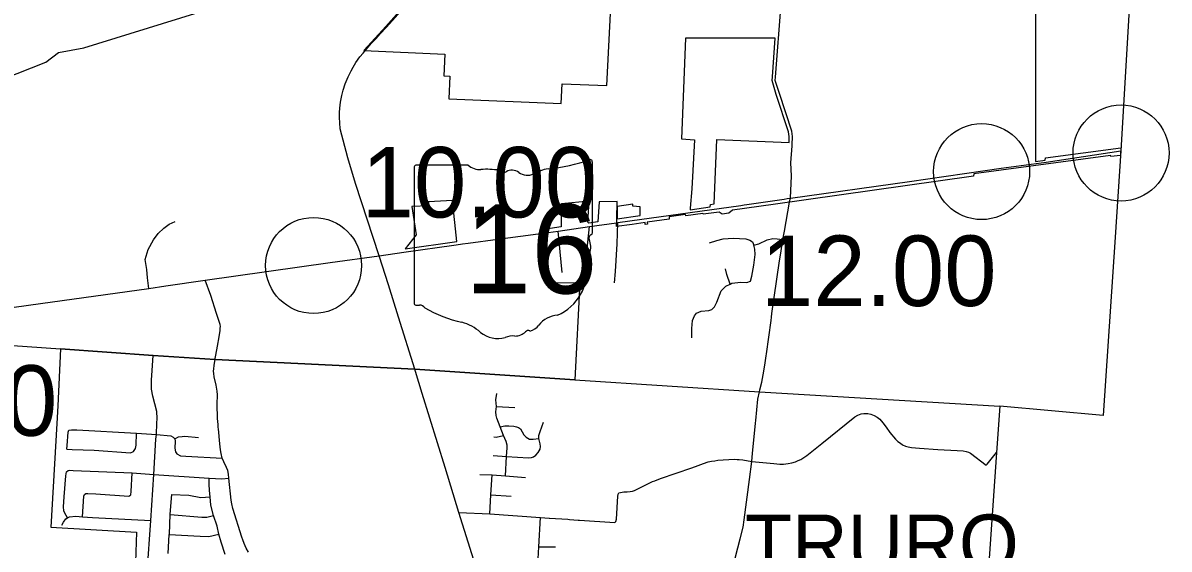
# Model space of a CAD drawing. Extents: x 1659811 to 1934326, y 644115 to 934867.
# Drawn here: x 1874937 to 1892847, y 717733 to 725947 of the extents above; entities that cross this region are included whole.
import ezdxf

# ---------------------------------------------------------------- set-up
doc = ezdxf.new("R2010")
doc.units = 0
for name, color, linetype in [('Default', 7, 'Continuous'), ('GM_X_City_Street', 7, 'Continuous'), ('GM_X_Corporation', 7, 'Continuous'), ('GM_X_County', 7, 'Continuous'), ('GM_X_County_Road', 7, 'Continuous'), ('GM_X_State_Route', 7, 'Continuous'), ('GM_X_State_Shield', 7, 'Continuous'), ('GM_X_Township', 7, 'Continuous'), ('GM_X_Township_Road', 7, 'Continuous'), ('GM_X_Township_Text', 7, 'Continuous')]:
    doc.layers.add(name, color=color, linetype=linetype)

msp = doc.modelspace()

# ---------------------------------------------------------------- linework, layer by layer
at = {"layer": 'Default'}
for centre in [(1892097, 723917), (1889918, 723626), (1879479, 722160)]:
    msp.add_circle(centre, 750, dxfattribs=at)
at = {"layer": 'GM_X_City_Street'}
for points in [[(1886929, 723212), (1886948, 723561), (1886936, 723765), (1886957, 724026), (1886957, 724046), (1886960, 724174), (1886950, 724258), (1886757, 724845), (1886694, 725051), (1886698, 725100), (1886788, 726248), (1886821, 726756), (1886848, 727220), (1886883, 727795), (1886899, 728061), (1886932, 728590), (1886976, 729194), (1886976, 729377), (1886996, 729784), (1887027, 730359), (1887040, 730576), (1887047, 730697), (1887097, 731457)], [(1880506, 722312), (1880135, 723442), (1880015, 723839), (1879897, 724293), (1879887, 724385), (1879884, 724470), (1879884, 724550), (1879888, 724618), (1879899, 724708), (1879921, 724815), (1879943, 724900), (1879975, 724999), (1880020, 725104), (1880065, 725198), (1880097, 725256), (1880141, 725331), (1880204, 725416), (1880252, 725477), (1880291, 725522)], [(1886836, 722697), (1886915, 723151), (1886917, 723161)], [(1876905, 721803), (1876882, 721967), (1876874, 722095), (1876845, 722253), (1876896, 722411), (1876975, 722563), (1877048, 722660), (1877138, 722742), (1877222, 722803), (1877314, 722845)], [(1883363, 722051), (1883303, 722696)], [(1883749, 722371), (1883750, 722376), (1883788, 722767)], [(1884182, 721887), (1884196, 722066), (1884222, 722500), (1884235, 722831)], [(1886827, 722646), (1886836, 722697)], [(1885665, 722515), (1885782, 722551), (1885881, 722578), (1886033, 722585), (1886232, 722577), (1886296, 722555), (1886335, 722528), (1886359, 722477), (1886438, 722500), (1886565, 722561), (1886656, 722580), (1886722, 722578), (1886814, 722567)], [(1880648, 721860), (1880506, 722312)], [(1883721, 721861), (1883749, 722371)], [(1885389, 721032), (1885390, 721175), (1885402, 721303), (1885432, 721372), (1885465, 721415), (1885538, 721447), (1885654, 721459), (1885703, 721473), (1885742, 721516), (1885778, 721589), (1885850, 721767), (1885922, 721837), (1885989, 721870), (1886015, 721882), (1886157, 721898), (1886251, 721897), (1886304, 721917), (1886326, 721991), (1886357, 722164), (1886379, 722330), (1886375, 722416), (1886359, 722477)], [(1885989, 721870), (1885937, 722017), (1885918, 722106)], [(1877943, 720708), (1877954, 720762), (1877979, 720903), (1878004, 721047), (1878017, 721143), (1878021, 721179), (1878023, 721207), (1878017, 721238), (1878001, 721301), (1877964, 721413), (1877873, 721689), (1877787, 721929)], [(1881071, 720503), (1881059, 720539), (1880807, 721352), (1880648, 721860)], [(1886627, 721301), (1886634, 721353)], [(1876679, 717105), (1876723, 717135), (1876778, 717174), (1876816, 717222), (1876853, 717284), (1876879, 717369), (1876936, 718181), (1876981, 718897), (1877015, 719448), (1877023, 719520), (1877031, 719697), (1877034, 719770), (1877029, 719882), (1877001, 719999), (1876966, 720121), (1876948, 720227), (1876947, 720372), (1876956, 720520), (1876972, 720757)], [(1877991, 719609), (1877989, 719629), (1877986, 719680), (1877978, 719770), (1877975, 719993), (1877978, 720143), (1877973, 720196), (1877955, 720291), (1877927, 720422), (1877920, 720474), (1877917, 720511), (1877919, 720545), (1877925, 720601), (1877934, 720667), (1877939, 720690), (1877943, 720708)], [(1886454, 720217), (1886483, 720337), (1886505, 720451), (1886528, 720603), (1886551, 720748), (1886556, 720783)], [(1883254, 713633), (1883228, 713689), (1883167, 713846), (1883116, 713980), (1883014, 714292), (1882943, 714504), (1882719, 715222), (1882540, 715774), (1882307, 716541), (1882096, 717197), (1881749, 718303), (1881535, 719006), (1881178, 720159), (1881071, 720503)], [(1882477, 718877), (1882496, 719179), (1882506, 719315), (1882503, 719356), (1882487, 719410), (1882449, 719507), (1882396, 719639), (1882340, 719774), (1882331, 719820), (1882326, 719874), (1882335, 719960), (1882326, 720060), (1882345, 720160)], [(1882335, 719960), (1882625, 719941)], [(1886327, 719099), (1886669, 719067), (1886767, 719059), (1886824, 719059), (1886897, 719068), (1886952, 719078), (1887011, 719097), (1887052, 719113), (1887091, 719133), (1887188, 719195), (1887423, 719380), (1887938, 719796), (1887986, 719825), (1888037, 719844), (1888075, 719848), (1888110, 719849), (1888140, 719848), (1888186, 719840), (1888239, 719820), (1888284, 719794), (1888326, 719760), (1888375, 719703), (1888424, 719636), (1888486, 719555), (1888570, 719450), (1888610, 719414), (1888649, 719385), (1888680, 719362), (1888726, 719341), (1888770, 719330), (1888823, 719320), (1888946, 719309), (1889236, 719289), (1889537, 719271), (1889631, 719265), (1889675, 719257), (1889715, 719246), (1889745, 719231), (1889988, 719042), (1890005, 719060), (1890151, 719240)], [(1882396, 719639), (1882467, 719657), (1882528, 719657), (1882606, 719652), (1882648, 719643), (1882681, 719632), (1882711, 719609), (1882739, 719564), (1882764, 719515), (1882799, 719478), (1882853, 719451), (1882911, 719447), (1883000, 719458)], [(1882496, 719179), (1882839, 719157), (1882882, 719161), (1882918, 719171), (1882951, 719197), (1882989, 719239), (1883019, 719290), (1883026, 719332), (1883021, 719376), (1883000, 719458), (1882998, 719505), (1883018, 719569), (1883072, 719712)], [(1886339, 719231), (1886361, 719484), (1886385, 719699)], [(1875625, 719293), (1875628, 719349), (1875645, 719559), (1875654, 719591)], [(1875625, 719293), (1875708, 719287), (1876050, 719277), (1876618, 719237), (1876666, 719258), (1876698, 719304), (1876706, 719355), (1876712, 719540)], [(1875654, 719591), (1875698, 719596), (1875781, 719594), (1876712, 719540), (1877023, 719520), (1877248, 719499), (1877285, 719482), (1877309, 719456), (1877317, 719415), (1877313, 719310), (1877321, 719253), (1877340, 719217)], [(1877309, 719456), (1877370, 719483), (1877425, 719492), (1877465, 719493), (1877682, 719477)], [(1878462, 717683), (1878425, 717748), (1878394, 717818), (1878372, 717875), (1878357, 717919), (1878219, 718366), (1878200, 718440), (1878190, 718497), (1878157, 718837), (1878150, 718903), (1878137, 718958), (1878119, 719007), (1878078, 719093), (1878050, 719152), (1878033, 719223), (1878026, 719280), (1878016, 719376), (1877991, 719609)], [(1882296, 719486), (1882334, 719480), (1882449, 719507)], [(1877340, 719217), (1877398, 719187), (1877483, 719183), (1878050, 719152)], [(1882287, 719192), (1882496, 719179)], [(1875636, 718221), (1875591, 718291), (1875576, 718332), (1875569, 718392), (1875583, 718548), (1875609, 718878), (1875618, 718940), (1875642, 718960)], [(1875642, 718960), (1875671, 718963), (1875724, 718960), (1876644, 718921), (1876981, 718897), (1877850, 718842), (1878047, 718831), (1878157, 718837)], [(1875867, 718238), (1875890, 718556), (1875901, 718582), (1875921, 718598), (1875953, 718599), (1876077, 718597), (1876591, 718561), (1876625, 718577), (1876627, 718632), (1876644, 718921)], [(1882077, 718899), (1882269, 718891), (1882477, 718877), (1882790, 718852)], [(1878098, 717649), (1878035, 717839), (1877998, 717966), (1877971, 718091), (1877915, 718256), (1877874, 718417), (1877862, 718546), (1877851, 718649), (1877847, 718747), (1877850, 718842)], [(1882232, 718281), (1882249, 718579), (1882269, 718891)], [(1884236, 718582), (1884237, 718590), (1884249, 718608), (1884277, 718618), (1884329, 718626), (1884381, 718627), (1884426, 718630), (1884464, 718637), (1884493, 718647), (1884680, 718740), (1884777, 718787), (1884809, 718799)], [(1877206, 717662), (1877225, 717962), (1877226, 717966), (1877239, 718272), (1877239, 718276), (1877264, 718586)], [(1877264, 718586), (1877530, 718576), (1877716, 718540), (1877862, 718546)], [(1882249, 718579), (1882566, 718557)], [(1875544, 718104), (1875573, 718151), (1875606, 718203), (1875636, 718221), (1875663, 718237), (1875763, 718245), (1875867, 718238), (1876026, 718228), (1876936, 718181)], [(1877239, 718272), (1877734, 718229), (1877813, 718233), (1877915, 718256)], [(1881749, 718303), (1882232, 718281), (1883027, 718225), (1883160, 718216), (1883163, 718216)], [(1883251, 716617), (1883273, 716891), (1883264, 716996), (1883247, 717048), (1883228, 717087), (1883180, 717147), (1883100, 717229), (1883055, 717298), (1883023, 717365), (1883003, 717436), (1882990, 717503), (1882988, 717578), (1882999, 717770), (1883027, 718225)], [(1883477, 718196), (1883616, 718186), (1883634, 718185)], [(1877225, 717962), (1877706, 717936), (1877841, 717928), (1877998, 717966)], [(1882999, 717770), (1883259, 717767)]]:
    msp.add_lwpolyline(points, dxfattribs=at)
at = {"layer": 'GM_X_Corporation'}
for points in [[(1890758, 727769), (1890758, 723783), (1890911, 723805), (1890916, 723842), (1892095, 723998), (1892087, 723879), (1891935, 723861), (1891934, 723876), (1889794, 723593), (1889793, 723554), (1886658, 723112), (1886027, 723024), (1885970, 722976), (1885862, 722961), (1885816, 722993), (1885568, 722959), (1885561, 722973), (1885296, 722935), (1885291, 722955), (1885033, 722919), (1885033, 722885), (1884694, 722835), (1884698, 722806), (1884659, 722802), (1884661, 722831), (1884459, 722802), (1884211, 722767), (1884219, 722882), (1884224, 723161), (1883939, 723154), (1883919, 722840), (1883781, 722820), (1883762, 722837), (1883783, 723164), (1883351, 723123), (1883349, 722765), (1883041, 722719), (1883051, 722628), (1883137, 721887), (1883642, 721894), (1883562, 720375), (1881059, 720539), (1877939, 720690), (1876972, 720757), (1875526, 720860), (1875481, 719968), (1875466, 719693), (1875374, 718075), (1876713, 717999), (1876689, 717372)], [(1880859, 726175), (1880608, 725893), (1880265, 725517), (1881530, 725461), (1881516, 725121), (1881606, 725118), (1881592, 724760), (1883349, 724690), (1883361, 724998), (1884063, 724970), (1884189, 727538)], [(1873050, 724448), (1875293, 725336), (1875492, 725484), (1875889, 725561), (1878632, 726412)]]:
    msp.add_lwpolyline(points, dxfattribs=at)
for points in [[(1885391, 723357), (1885361, 723053), (1885362, 723028), (1885677, 723076), (1885680, 723113), (1885741, 723121), (1885781, 724128), (1886908, 724083), (1886910, 724172), (1886901, 724247), (1886709, 724830), (1886643, 725046), (1886648, 725104), (1886692, 725711), (1885289, 725711), (1885226, 724138), (1885430, 724123)], [(1881013, 723079), (1881081, 722639), (1880912, 722422), (1881719, 722535), (1881652, 723173), (1881277, 723155), (1881280, 723091)], [(1884221, 722891), (1884582, 722943), (1884582, 723076), (1884468, 723084), (1884469, 723116), (1884223, 723083)]]:
    msp.add_lwpolyline(points, close=True, dxfattribs=at)
at = {"layer": 'GM_X_County'}
msp.add_lwpolyline([(1892450, 730067), (1892092, 723948), (1892003, 722602), (1891818, 719820), (1890201, 719965), (1890151, 719240), (1889790, 714054), (1889730, 713187), (1889680, 712466), (1889514, 710092), (1889457, 709269), (1889273, 706617), (1886742, 706790), (1881354, 707158), (1881125, 703749), (1880996, 701827)], dxfattribs=at)
at = {"layer": 'GM_X_County_Road'}
for points in [[(1880291, 725522), (1880304, 725536), (1880385, 725630), (1880455, 725706), (1880519, 725777), (1880617, 725883), (1880888, 726183)], [(1886917, 723161), (1886929, 723212)], [(1886634, 721353), (1886642, 721413), (1886677, 721659), (1886762, 722235), (1886778, 722350), (1886814, 722567), (1886827, 722646)], [(1886556, 720783), (1886627, 721301)], [(1886385, 719699), (1886389, 719741), (1886422, 720071), (1886446, 720187), (1886454, 720217)], [(1885914, 715816), (1885910, 715848), (1885931, 716341), (1885961, 716830), (1885977, 717132), (1885983, 717214), (1885990, 717276), (1885998, 717324), (1886014, 717394), (1886028, 717448), (1886144, 717890), (1886191, 718072), (1886206, 718189), (1886290, 718819), (1886327, 719099), (1886339, 719231)]]:
    msp.add_lwpolyline(points, dxfattribs=at)
at = {"layer": 'GM_X_State_Route'}
for points in [[(1886877, 723205), (1886929, 723212), (1888789, 723472), (1890221, 723679), (1890925, 723775), (1892092, 723948)], [(1886251, 723112), (1886834, 723198), (1886877, 723205)], [(1884423, 722857), (1886155, 723098), (1886207, 723105), (1886251, 723112)], [(1884214, 722828), (1884235, 722831), (1884423, 722857)], [(1881707, 722482), (1881806, 722496), (1881894, 722508), (1882359, 722573), (1883066, 722665)], [(1883066, 722665), (1883303, 722696), (1883788, 722767), (1884214, 722828)], [(1880924, 722373), (1881672, 722477), (1881707, 722482)], [(1874386, 721450), (1875212, 721565), (1876905, 721803), (1877168, 721841), (1877787, 721929), (1879739, 722207), (1880506, 722312), (1880890, 722368), (1880924, 722373)]]:
    msp.add_lwpolyline(points, dxfattribs=at)
at = {"layer": 'GM_X_State_Shield'}
for p, q in [((1883835, 722672), (1883835, 723777)), ((1881050, 723689), (1881050, 721575)), ((1881893, 723725), (1881078, 723725)), ((1883835, 722672), (1883835, 722672))]:
    msp.add_line(p, q, dxfattribs=at)
for centre, radius, start, end in [((1882843, 726606), 2953, 275.8445, 288.9065), ((1883804, 723782), 31, 351.8621, 97.738), ((1881082, 723693), 32.3, 98.1301, 188.1301), ((1882087, 723970), 313, 231.6195, 271.1119), ((1882191, 722539), 1123, 80.4867, 94.9883), ((1882446, 723704), 90.3, 219.7921, 297.1024), ((1882579, 723460), 188, 54.4667, 119.1411), ((1882821, 723795), 226, 233.8562, 294.8282), ((1883220, 723079), 594, 97.3462, 120.7689), ((1883802, 722668), 33.2, 289.6038, 7.7341), ((1883828, 722591), 48, 107.944, 210.337), ((1883522, 722451), 288, 340.033, 23.6496), ((1883946, 722209), 210, 136.8065, 186.9296), ((1883008, 722069), 739, 292.3089, 8.9858), ((1881083, 721571), 32.5, 171.9584, 258.3066), ((1881088, 721787), 248, 267.339, 280.6039), ((1881138, 721453), 89.5, 29.7484, 93.2717), ((1882269, 723352), 2132, 240.4129, 257.1985), ((1881633, 720626), 667, 47.1842, 75.836), ((1882807, 721370), 239, 282.8732, 323.2771), ((1883320, 720982), 404, 94.4031, 142.5768), ((1882355, 721443), 423, 230.7004, 286.2918), ((1882599, 720712), 348, 85.6951, 111.2099), ((1882630, 721285), 226, 268.777, 315.5493), ((1882834, 721080), 63.5, 65.7517, 132.6484)]:
    msp.add_arc(centre, radius, start, end, dxfattribs=at)
at = {"layer": 'GM_X_Township'}
for points in [[(1874254, 720949), (1875526, 720860), (1876972, 720757), (1877939, 720690), (1881059, 720539), (1883562, 720375), (1886446, 720187), (1890201, 719965)], [(1891818, 719820), (1890201, 719965)]]:
    msp.add_lwpolyline(points, dxfattribs=at)
at = {"layer": 'GM_X_Township_Road'}
for points in [[(1884809, 718799), (1884902, 718835), (1885392, 719002), (1885487, 719038), (1885573, 719070), (1885643, 719092), (1885698, 719104), (1885751, 719112), (1885796, 719118), (1885879, 719125), (1886056, 719135), (1886096, 719133), (1886131, 719133), (1886184, 719127), (1886327, 719099)], [(1883634, 718185), (1884184, 718148), (1884204, 718162), (1884213, 718201), (1884233, 718560), (1884236, 718582)], [(1883163, 718216), (1883454, 718197), (1883477, 718196)]]:
    msp.add_lwpolyline(points, dxfattribs=at)

# ---------------------------------------------------------------- texts
at = {"layer": 'Default'}
for s, p in [('10.00', (1880229, 722910)), ('12.00', (1886470, 721528)), ('40.00', (1871794, 719502))]:
    msp.add_text(s, height=1100, dxfattribs=at).set_placement(p)
at = {"layer": 'GM_X_State_Shield'}
msp.add_text('16', height=1392.2, dxfattribs=at).set_placement((1881844, 721724))
at = {"layer": 'GM_X_Township_Text'}
msp.add_text('TRURO', height=900, rotation=0, dxfattribs=at).set_placement((1886220, 717371))

doc.saveas('drawing.dxf')
